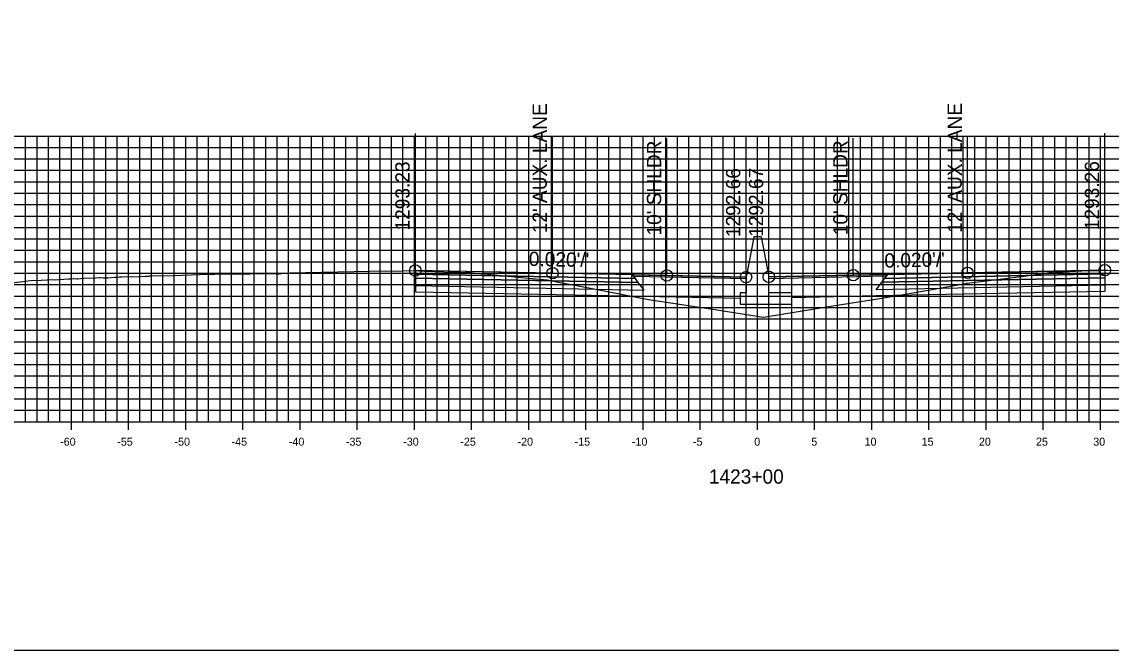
# Model space of a CAD drawing. Extents: x 674939 to 678919, y 750652 to 765176.
# Drawn here: x 678674.2 to 678769.5, y 757822.6 to 757877.6 of the extents above; entities that cross this region are included whole.
import ezdxf

# ---------------------------------------------------------------- set-up
doc = ezdxf.new("R2010")
doc.units = 0
for name, color, linetype in [('Level 10', 7, 'Continuous'), ('Level 17', 7, 'Continuous'), ('Level 18', 7, 'Continuous'), ('Level 19', 7, 'Continuous'), ('Level 20', 7, 'Continuous'), ('Level 22', 7, 'Continuous'), ('Level 23', 7, 'Continuous'), ('Level 4', 7, 'Continuous'), ('Level 8', 7, 'Continuous'), ('Level 9', 7, 'Continuous')]:
    doc.layers.add(name, color=color, linetype=linetype)

msp = doc.modelspace()

# ---------------------------------------------------------------- linework, layer by layer
at = {"layer": 'Level 10'}
msp.add_lwpolyline([(678672.915, 757854.659), (678674.945, 757854.913), (678675.883, 757854.944), (678676.938, 757854.985), (678677.187, 757854.972), (678677.437, 757855.007), (678678.31, 757855.052), (678678.46, 757855.05), (678678.761, 757855.078), (678679.011, 757855.065), (678679.086, 757855.056), (678679.335, 757855.088), (678679.636, 757855.1), (678680.635, 757855.145), (678681.011, 757855.163), (678681.087, 757855.157), (678681.336, 757855.132), (678681.712, 757855.152), (678682.336, 757855.207), (678682.562, 757855.211), (678682.713, 757855.224), (678682.939, 757855.215), (678684.435, 757855.255), (678684.984, 757855.278), (678685.27, 757855.3), (678685.357, 757855.307), (678685.562, 757855.316), (678687.555, 757855.36), (678689.743, 757855.423), (678692.358, 757855.482), (678694.171, 757855.505), (678696.287, 757855.526), (678696.535, 757855.506), (678696.687, 757855.499), (678696.914, 757855.525), (678697.66, 757855.585), (678700.396, 757855.641), (678703.273, 757855.7), (678706.006, 757855.75), (678706.13, 757855.737), (678707.492, 757855.756), (678708.485, 757855.796), (678708.615, 757855.784), (678708.617, 757855.784), (678708.921, 757855.758), (678709.412, 757855.717), (678709.715, 757855.715), (678710.336, 757855.706), (678711.095, 757855.677), (678712.46, 757855.624), (678712.824, 757855.612), (678713.175, 757855.628), (678717.563, 757855.191), (678718.852, 757855.08), (678720.145, 757854.96), (678721.432, 757854.71), (678723.189, 757854.37), (678729.002, 757853.246), (678734.428, 757852.419), (678739.063, 757851.701), (678744.963, 757852.652), (678749.034, 757853.305), (678751.127, 757853.659), (678753.646, 757854.086), (678756.887, 757854.688), (678762.096, 757855.328), (678764.602, 757855.684), (678764.626, 757855.678), (678764.735, 757855.65), (678766.347, 757855.726), (678766.89, 757855.75), (678768.18, 757855.78), (678768.448, 757855.791), (678768.91, 757855.812), (678768.953, 757855.814), (678769.135, 757855.822), (678771.272, 757855.788)], dxfattribs=at)
at = {"layer": 'Level 17'}
for points in [[(678738.863, 757858.725), (678738.863, 757858.725), (678738.203, 757858.725), (678738.203, 757858.706)], [(678738.863, 757858.725), (678739.533, 757855.225)], [(678738.203, 757858.706), (678737.533, 757855.206)], [(678737.533, 757855.206), (678737.533, 757853.831), (678737.033, 757853.831), (678737.033, 757852.831), (678741.533, 757852.831), (678741.533, 757853.831), (678739.533, 757853.831), (678739.533, 757855.225)]]:
    msp.add_lwpolyline(points, dxfattribs=at)
at = {"layer": 'Level 18'}
for points in [[(678737.533, 757855.206), (678730.615, 757855.344), (678720.615, 757855.544), (678708.615, 757855.784)], [(678768.91, 757855.812), (678756.91, 757855.572), (678746.91, 757855.372), (678739.533, 757855.225)]]:
    msp.add_lwpolyline(points, dxfattribs=at)
for points in [[(678708.615, 757855.784), (678708.615, 757855.454), (678727.865, 757855.069), (678727.615, 757855.404)], [(678727.615, 757855.404), (678737.533, 757855.206), (678737.537, 757855.048), (678727.734, 757855.244)], [(678749.791, 757855.273), (678739.533, 757855.068), (678739.533, 757855.225), (678749.91, 757855.432)], [(678768.91, 757855.812), (678768.91, 757855.482), (678749.66, 757855.097), (678749.91, 757855.432)]]:
    msp.add_lwpolyline(points, close=True, dxfattribs=at)
at = {"layer": 'Level 19'}
for points in [[(678708.615, 757855.454), (678708.615, 757855.124), (678728.115, 757854.734), (678727.865, 757855.069)], [(678708.615, 757855.124), (678708.615, 757854.464), (678728.615, 757854.064), (678728.115, 757854.734)], [(678768.91, 757855.152), (678768.91, 757854.492), (678748.91, 757854.092), (678749.41, 757854.762)], [(678768.91, 757855.482), (678768.91, 757855.152), (678749.41, 757854.762), (678749.66, 757855.097)]]:
    msp.add_lwpolyline(points, close=True, dxfattribs=at)
for points in [[(678708.615, 757854.464), (678708.615, 757853.924), (678728.615, 757853.524), (678737.033, 757853.356)], [(678768.91, 757854.492), (678768.91, 757853.952), (678748.91, 757853.552), (678741.533, 757853.405)]]:
    msp.add_lwpolyline(points, dxfattribs=at)
at = {"layer": 'Level 20'}
for p, q in [((678638.533, 757867.551), (678838.533, 757867.551)), ((678674.533, 757842.551), (678674.533, 757867.551)), ((678675.533, 757842.551), (678675.533, 757867.551)), ((678676.533, 757842.551), (678676.533, 757867.551)), ((678677.533, 757842.551), (678677.533, 757867.551)), ((678678.533, 757842.551), (678678.533, 757867.551)), ((678679.533, 757842.551), (678679.533, 757867.551)), ((678680.533, 757842.551), (678680.533, 757867.551)), ((678681.533, 757842.551), (678681.533, 757867.551)), ((678682.533, 757842.551), (678682.533, 757867.551)), ((678683.533, 757842.551), (678683.533, 757867.551)), ((678684.533, 757842.551), (678684.533, 757867.551)), ((678685.533, 757842.551), (678685.533, 757867.551)), ((678686.533, 757842.551), (678686.533, 757867.551)), ((678687.533, 757842.551), (678687.533, 757867.551)), ((678688.533, 757842.551), (678688.533, 757867.551)), ((678689.533, 757842.551), (678689.533, 757867.551)), ((678690.533, 757842.551), (678690.533, 757867.551)), ((678691.533, 757842.551), (678691.533, 757867.551)), ((678692.533, 757842.551), (678692.533, 757867.551)), ((678693.533, 757842.551), (678693.533, 757867.551)), ((678694.533, 757842.551), (678694.533, 757867.551)), ((678695.533, 757842.551), (678695.533, 757867.551)), ((678696.533, 757842.551), (678696.533, 757867.551)), ((678697.533, 757842.551), (678697.533, 757867.551)), ((678698.533, 757842.551), (678698.533, 757867.551)), ((678699.533, 757842.551), (678699.533, 757867.551)), ((678700.533, 757842.551), (678700.533, 757867.551)), ((678701.533, 757842.551), (678701.533, 757867.551)), ((678702.533, 757842.551), (678702.533, 757867.551)), ((678703.533, 757842.551), (678703.533, 757867.551)), ((678704.533, 757842.551), (678704.533, 757867.551)), ((678705.533, 757842.551), (678705.533, 757867.551)), ((678706.533, 757842.551), (678706.533, 757867.551)), ((678707.533, 757842.551), (678707.533, 757867.551)), ((678708.533, 757842.551), (678708.533, 757867.551)), ((678709.533, 757842.551), (678709.533, 757867.551)), ((678710.533, 757842.551), (678710.533, 757867.551)), ((678711.533, 757842.551), (678711.533, 757867.551)), ((678712.533, 757842.551), (678712.533, 757867.551)), ((678713.533, 757842.551), (678713.533, 757867.551)), ((678714.533, 757842.551), (678714.533, 757867.551)), ((678715.533, 757842.551), (678715.533, 757867.551)), ((678716.533, 757842.551), (678716.533, 757867.551)), ((678717.533, 757842.551), (678717.533, 757867.551)), ((678718.533, 757842.551), (678718.533, 757867.551)), ((678719.533, 757842.551), (678719.533, 757867.551)), ((678720.533, 757842.551), (678720.533, 757867.551)), ((678721.533, 757842.551), (678721.533, 757867.551)), ((678722.533, 757842.551), (678722.533, 757867.551)), ((678723.533, 757842.551), (678723.533, 757867.551)), ((678724.533, 757842.551), (678724.533, 757867.551)), ((678725.533, 757842.551), (678725.533, 757867.551)), ((678726.533, 757842.551), (678726.533, 757867.551)), ((678727.533, 757842.551), (678727.533, 757867.551)), ((678728.533, 757842.551), (678728.533, 757867.551)), ((678729.533, 757842.551), (678729.533, 757867.551)), ((678730.533, 757842.551), (678730.533, 757867.551)), ((678731.533, 757842.551), (678731.533, 757867.551)), ((678732.533, 757842.551), (678732.533, 757867.551)), ((678733.533, 757842.551), (678733.533, 757867.551)), ((678734.533, 757842.551), (678734.533, 757867.551)), ((678735.533, 757842.551), (678735.533, 757867.551)), ((678736.533, 757842.551), (678736.533, 757867.551)), ((678737.533, 757842.551), (678737.533, 757867.551)), ((678738.533, 757842.551), (678738.533, 757867.551)), ((678739.533, 757842.551), (678739.533, 757867.551)), ((678740.533, 757842.551), (678740.533, 757867.551)), ((678741.533, 757842.551), (678741.533, 757867.551)), ((678742.533, 757842.551), (678742.533, 757867.551)), ((678743.533, 757842.551), (678743.533, 757867.551)), ((678744.533, 757842.551), (678744.533, 757867.551)), ((678745.533, 757842.551), (678745.533, 757867.551)), ((678746.533, 757842.551), (678746.533, 757867.551)), ((678747.533, 757842.551), (678747.533, 757867.551)), ((678748.533, 757842.551), (678748.533, 757867.551)), ((678749.533, 757842.551), (678749.533, 757867.551)), ((678750.533, 757842.551), (678750.533, 757867.551)), ((678751.533, 757842.551), (678751.533, 757867.551)), ((678752.533, 757842.551), (678752.533, 757867.551)), ((678753.533, 757842.551), (678753.533, 757867.551)), ((678754.533, 757842.551), (678754.533, 757867.551)), ((678755.533, 757842.551), (678755.533, 757867.551)), ((678756.533, 757842.551), (678756.533, 757867.551)), ((678757.533, 757842.551), (678757.533, 757867.551)), ((678758.533, 757842.551), (678758.533, 757867.551)), ((678759.533, 757842.551), (678759.533, 757867.551)), ((678760.533, 757842.551), (678760.533, 757867.551)), ((678761.533, 757842.551), (678761.533, 757867.551)), ((678762.533, 757842.551), (678762.533, 757867.551)), ((678763.533, 757842.551), (678763.533, 757867.551)), ((678764.533, 757842.551), (678764.533, 757867.551)), ((678765.533, 757842.551), (678765.533, 757867.551)), ((678766.533, 757842.551), (678766.533, 757867.551)), ((678767.533, 757842.551), (678767.533, 757867.551)), ((678768.533, 757842.551), (678768.533, 757867.551)), ((678638.533, 757866.551), (678838.533, 757866.551)), ((678638.533, 757865.551), (678838.533, 757865.551)), ((678638.533, 757864.551), (678838.533, 757864.551)), ((678638.533, 757863.551), (678838.533, 757863.551)), ((678638.533, 757862.551), (678838.533, 757862.551)), ((678638.533, 757861.551), (678838.533, 757861.551)), ((678638.533, 757860.551), (678838.533, 757860.551)), ((678638.533, 757859.551), (678838.533, 757859.551)), ((678638.533, 757858.551), (678838.533, 757858.551)), ((678638.533, 757857.551), (678838.533, 757857.551)), ((678638.533, 757856.551), (678838.533, 757856.551)), ((678638.533, 757855.551), (678838.533, 757855.551)), ((678638.533, 757854.551), (678838.533, 757854.551)), ((678638.533, 757853.551), (678838.533, 757853.551)), ((678638.533, 757852.551), (678838.533, 757852.551)), ((678638.533, 757851.551), (678838.533, 757851.551)), ((678638.533, 757850.551), (678838.533, 757850.551)), ((678638.533, 757849.551), (678838.533, 757849.551)), ((678638.533, 757848.551), (678838.533, 757848.551)), ((678638.533, 757847.551), (678838.533, 757847.551)), ((678638.533, 757846.551), (678838.533, 757846.551)), ((678638.533, 757845.551), (678838.533, 757845.551)), ((678638.533, 757844.551), (678838.533, 757844.551)), ((678638.533, 757843.551), (678838.533, 757843.551)), ((678638.533, 757842.551), (678838.533, 757842.551))]:
    msp.add_line(p, q, dxfattribs=at)
at = {"layer": 'Level 23'}
for p, q in [((678708.615, 757855.784), (678708.615, 757867.784)), ((678720.615, 757855.544), (678720.615, 757867.544)), ((678730.615, 757855.344), (678730.615, 757867.344)), ((678746.91, 757855.372), (678746.91, 757867.372)), ((678756.91, 757855.572), (678756.91, 757867.572)), ((678768.91, 757855.812), (678768.91, 757867.812)), ((678737.533, 757855.206), (678737.533, 757867.206)), ((678739.533, 757855.225), (678739.533, 757867.225))]:
    msp.add_line(p, q, dxfattribs=at)
at = {"layer": 'Level 4'}
msp.add_lwpolyline([(678578.533, 757822.551), (678918.533, 757822.551), (678918.533, 758042.551), (678578.533, 758042.551)], close=True, dxfattribs=at)
for centre in [(678708.615, 757855.784), (678720.615, 757855.544), (678746.91, 757855.372), (678756.91, 757855.572), (678768.91, 757855.812), (678730.615, 757855.344), (678737.533, 757855.206), (678739.533, 757855.225)]:
    msp.add_circle(centre, 0.5, dxfattribs=at)
at = {"layer": 'Level 8'}
for p, q in [((678638.533, 757842.551), (678838.533, 757842.551)), ((678678.533, 757841.851), (678678.533, 757843.251)), ((678683.533, 757841.851), (678683.533, 757843.251)), ((678688.533, 757841.851), (678688.533, 757843.251)), ((678693.533, 757841.851), (678693.533, 757843.251)), ((678698.533, 757841.851), (678698.533, 757843.251)), ((678703.533, 757841.851), (678703.533, 757843.251)), ((678708.533, 757841.851), (678708.533, 757843.251)), ((678713.533, 757841.851), (678713.533, 757843.251)), ((678718.533, 757841.851), (678718.533, 757843.251)), ((678723.533, 757841.851), (678723.533, 757843.251)), ((678728.533, 757841.851), (678728.533, 757843.251)), ((678733.533, 757841.851), (678733.533, 757843.251)), ((678738.533, 757841.851), (678738.533, 757843.251)), ((678743.533, 757841.851), (678743.533, 757843.251)), ((678748.533, 757841.851), (678748.533, 757843.251)), ((678753.533, 757841.851), (678753.533, 757843.251)), ((678758.533, 757841.851), (678758.533, 757843.251)), ((678763.533, 757841.851), (678763.533, 757843.251)), ((678768.533, 757841.851), (678768.533, 757843.251))]:
    msp.add_line(p, q, dxfattribs=at)

# ---------------------------------------------------------------- texts
at = {"layer": 'Level 22'}
for rotation, p in [(358.85424, (678718.524, 757856.186)), (1.14576, (678749.648, 757856.027))]:
    msp.add_text("0.020'/'", height=1.25, rotation=rotation, dxfattribs=at).set_placement(p)
at = {"layer": 'Level 23'}
for s, p in [("12' AUX. LANE", (678720.115, 757859.044)), ("12' AUX. LANE", (678756.41, 757859.072)), ("10' SHLDR", (678730.115, 757858.844)), ("10' SHLDR", (678746.41, 757858.872)), ('1293.23', (678708.115, 757859.284)), ('1292.66', (678737.033, 757858.706)), ('1292.67', (678739.033, 757858.725)), ('1293.26', (678768.41, 757859.312))]:
    msp.add_text(s, height=1.25, rotation=90, dxfattribs=at).set_placement(p)
at = {"layer": 'Level 9'}
for s, height, p in [('-60', 0.7, (678677.552, 757840.451)), ('-55', 0.7, (678682.546, 757840.451)), ('-50', 0.7, (678687.552, 757840.451)), ('-45', 0.7, (678692.546, 757840.451)), ('-40', 0.7, (678697.552, 757840.451)), ('-35', 0.7, (678702.546, 757840.451)), ('-30', 0.7, (678707.552, 757840.451)), ('-25', 0.7, (678712.546, 757840.451)), ('-20', 0.7, (678717.552, 757840.451)), ('-15', 0.7, (678722.546, 757840.451)), ('-10', 0.7, (678727.552, 757840.451)), ('-5', 0.7, (678732.896, 757840.451)), ('0', 0.7, (678738.252, 757840.451)), ('5', 0.7, (678743.246, 757840.451)), ('10', 0.7, (678747.902, 757840.451)), ('15', 0.7, (678752.896, 757840.451)), ('20', 0.7, (678757.902, 757840.451)), ('25', 0.7, (678762.896, 757840.451)), ('30', 0.7, (678767.902, 757840.451)), ('1423+00', 1.25, (678734.281, 757837.126))]:
    msp.add_text(s, height=height, dxfattribs=at).set_placement(p)

doc.saveas('drawing.dxf')
